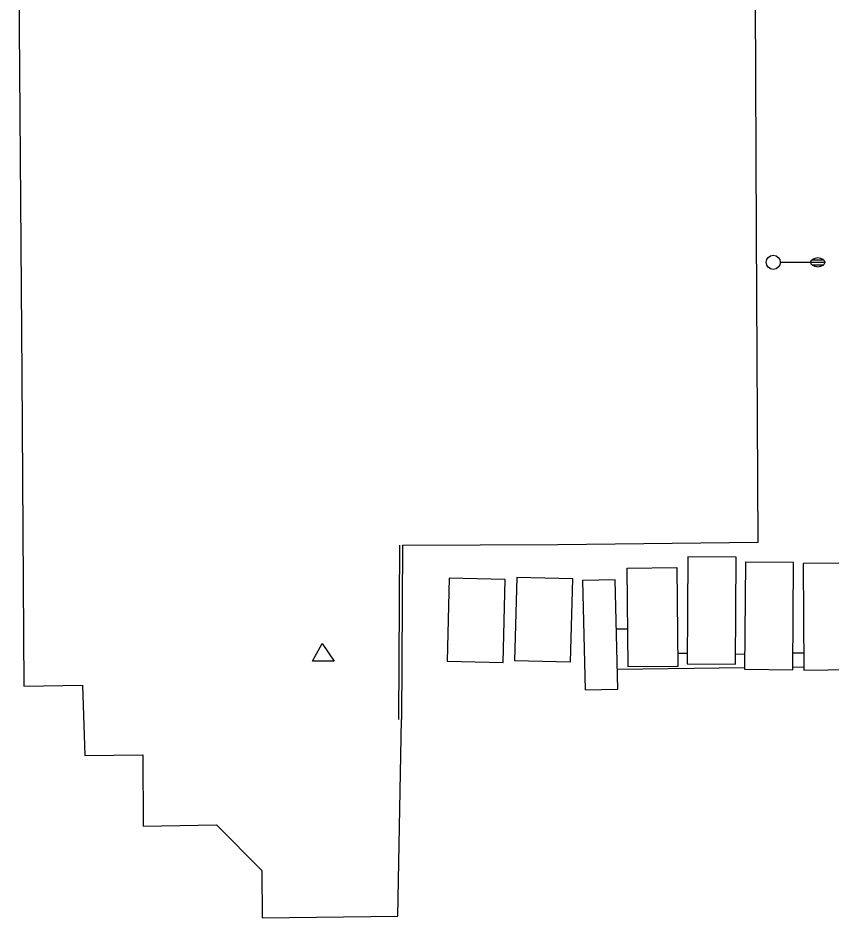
# Model space of a CAD drawing. Extents: x 2145380 to 2157287, y 139568 to 149130.
# Drawn here: x 2151819.6 to 2151993.3, y 142274.4 to 142466.7 of the extents above; entities that cross this region are included whole.
import ezdxf

# ---------------------------------------------------------------- set-up
doc = ezdxf.new("R2010")
doc.units = 0
for name, color, linetype in [('TOPO_Asphalt', 7, 'Continuous'), ('TOPO_Curb Back', 7, 'Continuous'), ('TOPO_Guardrail', 7, 'Continuous'), ('TOPO_Light Pole', 7, 'Continuous'), ('TOPO_Misc Line', 7, 'Continuous'), ('TOPO_Tank Above Ground', 7, 'Continuous')]:
    doc.layers.add(name, color=color, linetype=linetype)

# ---------------------------------------------------------------- blocks, each defined once
blk = doc.blocks.new('LP')
at = {"layer": 'TOPO_Light Pole'}
blk.add_line((3.81, 0), (20.32, 0), dxfattribs=at)
for points in [[(20.32, 0), (27.94, 0)], [(20.32, 0), (23.5, 0)], [(20.83, 1.27), (27.43, 1.27)], [(20.83, 1.27), (23.5, 1.27)], [(23.71, 1.27), (27.43, 1.27)], [(23.71, 0), (27.94, 0)], [(20.83, -1.27), (27.43, -1.27)], [(20.83, -1.27), (23.5, -1.27)], [(23.71, -1.27), (27.43, -1.27)]]:
    blk.add_lwpolyline(points, dxfattribs=at)
blk.add_circle((0, 0), 3.81, dxfattribs=at)
blk.add_ellipse((24.13, 0), major_axis=(3.81, 0), ratio=0.666667, dxfattribs=at)

msp = doc.modelspace()

# ---------------------------------------------------------------- linework, layer by layer
at = {"layer": 'TOPO_Asphalt'}
for points in [[(2151901.69, 142354.09), (2151934.87, 142354.23), (2151977.7, 142354.7), (2151977.35, 142420.7), (2151976.88, 142520.19), (2151975.74, 142582.42)], [(2151819.57, 142534.98), (2151819.6, 142492.47), (2151820.42, 142390.42), (2151820.8, 142323.97), (2151833.35, 142324.2), (2151833.86, 142309.14), (2151846.24, 142309.3), (2151846.33, 142294.03), (2151861.99, 142294.37), (2151871.63, 142284.55), (2151871.72, 142274.44), (2151900.71, 142274.8), (2151901.47, 142316.83)]]:
    msp.add_lwpolyline(points, dxfattribs=at)
at = {"layer": 'TOPO_Curb Back'}
for p, q in [((2151901.09, 142354.09), (2151900.87, 142316.83)), ((2151901.69, 142354.09), (2151901.47, 142316.83))]:
    msp.add_line(p, q, dxfattribs=at)
at = {"layer": 'TOPO_Guardrail'}
msp.add_lwpolyline([(2151884.54, 142333.05), (2151887.13, 142329.32), (2151882.48, 142329.31), (2151884.54, 142333.05)], dxfattribs=at)
at = {"layer": 'TOPO_Misc Line'}
for p, q in [((2151949.85, 142336.15), (2151947.41, 142336.12)), ((2151962.52, 142330.95), (2151960.49, 142330.93)), ((2151974.8, 142330.77), (2151972.84, 142330.75)), ((2151987.45, 142331.02), (2151985.12, 142330.99)), ((2151947.63, 142327.59), (2151974.78, 142327.91)), ((2151985.1, 142328.03), (2151987.47, 142328.06))]:
    msp.add_line(p, q, dxfattribs=at)
at = {"layer": 'TOPO_Tank Above Ground'}
for points in [[(2151972.82, 142328.63), (2151973, 142351.51), (2151962.69, 142351.59), (2151962.51, 142328.71)], [(2151960.31, 142349.3), (2151960.52, 142328.16), (2151949.93, 142328.05), (2151949.72, 142349.19)], [(2151985.09, 142327.47), (2151985.27, 142350.35), (2151974.96, 142350.43), (2151974.78, 142327.55)], [(2151987.3, 142350.16), (2151987.47, 142327.4), (2151997.67, 142327.48), (2151997.5, 142350.24)], [(2151911.69, 142347.02), (2151911.23, 142329.31), (2151923.2, 142328.99), (2151923.67, 142346.71)], [(2151926.13, 142347.17), (2151925.66, 142329.45), (2151937.63, 142329.14), (2151938.1, 142346.86)], [(2151940.15, 142346.52), (2151940.75, 142323.16), (2151947.73, 142323.34), (2151947.14, 142346.7)], [(2151940.15, 142346.52), (2151940.75, 142323.16), (2151947.73, 142323.34), (2151947.14, 142346.7)]]:
    msp.add_lwpolyline(points, close=True, dxfattribs=at)

# ---------------------------------------------------------------- block references
at = {"layer": 'TOPO_Light Pole', "xscale": 0.39370000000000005, "yscale": 0.3937000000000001}
msp.add_blockref('LP', (2151980.92, 142414.48), dxfattribs=at)

doc.saveas('drawing.dxf')
